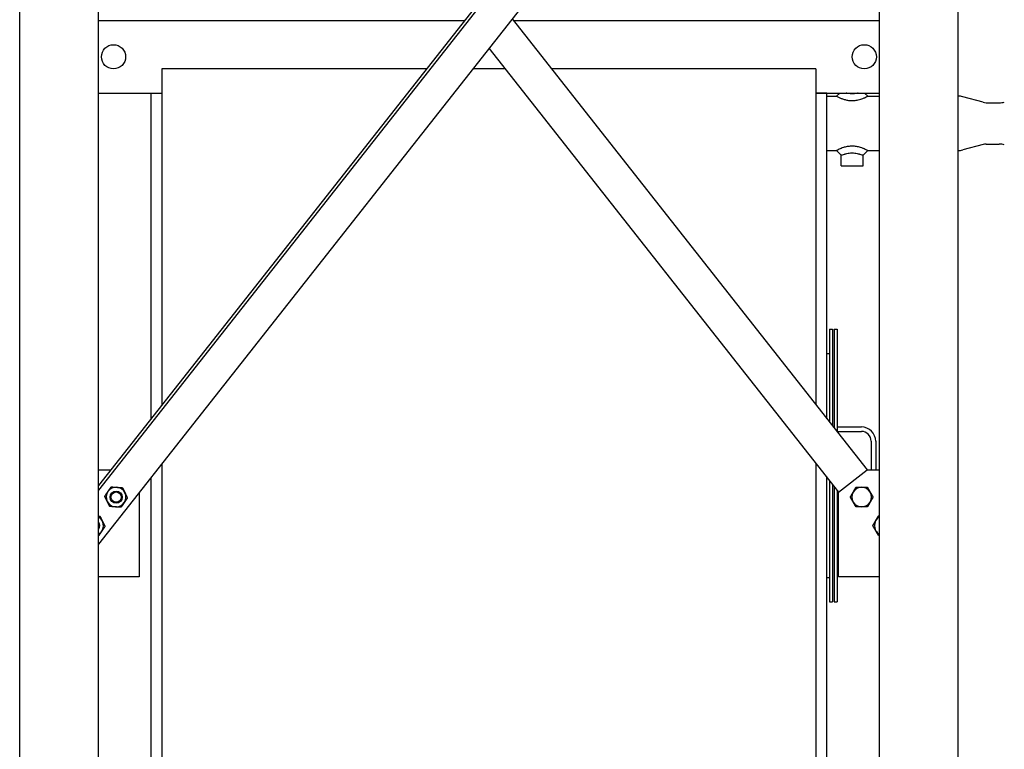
# Model space of a CAD drawing. Header units: inches. Extents: x 24 to 1128, y -74 to 748.
# Tile 461 of 557: x 995 to 1077, y 308 to 368. Entities that reach past the tile are written whole.
import ezdxf

# ---------------------------------------------------------------- set-up
doc = ezdxf.new("R2010")
doc.units = ezdxf.units.IN
doc.header["$LTSCALE"] = 32
doc.header["$MEASUREMENT"] = 0
doc.layers.add('Visible (ANSI)', color=7, linetype='Continuous', lineweight=30)

msp = doc.modelspace()

# ---------------------------------------------------------------- linework, layer by layer
at = {"layer": 'Visible (ANSI)'}
for p, q in [((1063.81049, 408.48266), (1001.77004, 329.72843)), ((1064.12874, 408.48266), (1001.77004, 329.32444)), ((995.27004, 297.49266), (995.27004, 407.73266)), ((1001.77004, 297.49266), (1001.77004, 407.73266)), ((1066.27004, 297.49266), (1066.27004, 407.73266)), ((1072.77004, 297.49266), (1072.77004, 407.73266)), ((1066.27004, 406.75689), (1001.77004, 324.8805)), ((1001.77004, 368.11766), (1032.01203, 368.11766)), ((1035.92957, 368.24266), (1065.25413, 331.01802)), ((1036.02804, 368.11766), (1066.27004, 368.11766)), ((1034.02004, 365.8187), (1062.89754, 329.16156)), ((1007.02004, 364.11766), (1007.02004, 336.39279)), ((1028.86094, 364.11766), (1007.02004, 364.11766)), ((1035.36007, 364.11766), (1032.68001, 364.11766)), ((1061.02004, 364.11766), (1039.17914, 364.11766)), ((1061.02004, 364.11766), (1061.02004, 336.39279)), ((1001.77004, 362.11766), (1007.02004, 362.11766)), ((1006.10004, 362.11766), (1006.10004, 335.22494)), ((1006.10004, 362.11766), (1007.02004, 362.11766)), ((1061.02004, 362.11766), (1066.27004, 362.11766)), ((1061.94004, 362.11766), (1061.02004, 362.11766)), ((1061.94004, 335.22494), (1061.94004, 362.11766)), ((1061.94004, 361.86766), (1062.73879, 361.86766)), ((1062.73879, 361.86766), (1062.98879, 362.11766)), ((1065.05129, 362.11766), (1065.30129, 361.86766)), ((1065.30129, 361.86766), (1066.27004, 361.86766)), ((1074.82801, 361.35609), (1073.15183, 361.81453)), ((1075.09182, 361.32066), (1076.17173, 361.32066)), ((1074.82801, 357.87924), (1073.15183, 357.4208)), ((1075.09182, 357.91466), (1076.17173, 357.91466)), ((1061.94004, 357.36766), (1062.73879, 357.36766)), ((1063.11379, 356.99266), (1062.73879, 357.36766)), ((1063.11379, 356.11766), (1063.11379, 356.99266)), ((1065.30129, 357.36766), (1064.92629, 356.99266)), ((1064.92629, 356.11766), (1064.92629, 356.99266)), ((1065.30129, 357.36766), (1066.27004, 357.36766)), ((1063.11379, 356.11766), (1064.92629, 356.11766)), ((1062.15454, 342.61766), (1062.15454, 334.95265)), ((1062.15454, 342.61766), (1062.40454, 342.61766)), ((1062.40454, 342.61766), (1062.40454, 334.6353)), ((1062.52954, 342.61766), (1062.52954, 334.47663)), ((1062.52954, 342.61766), (1062.77954, 342.61766)), ((1062.77954, 342.61766), (1062.77954, 334.15928)), ((1061.94004, 340.61766), (1062.15454, 340.61766)), ((1062.77954, 334.55516), (1064.77954, 334.55516)), ((1062.77954, 334.18016), (1064.77954, 334.18016)), ((1065.59204, 333.36766), (1065.59204, 331.01802)), ((1065.96704, 333.36766), (1065.96704, 331.01802)), ((1001.77004, 331.01802), (1002.78594, 331.01802)), ((1007.02004, 331.54486), (1007.02004, 298.11766)), ((1061.02004, 331.54486), (1061.02004, 298.11766)), ((1062.89754, 329.16156), (1065.25413, 331.01802)), ((1065.25413, 331.01802), (1066.27004, 331.01802)), ((1006.10004, 330.37701), (1006.10004, 298.11766)), ((1061.94004, 298.11766), (1061.94004, 330.37701)), ((1062.15454, 330.10473), (1062.15454, 320.11766)), ((1062.40454, 329.78737), (1062.40454, 320.11766)), ((1062.52954, 329.6287), (1062.52954, 320.11766)), ((1005.14254, 329.16156), (1005.14254, 322.16156)), ((1062.77954, 329.31135), (1062.77954, 320.11766)), ((1062.89754, 328.55516), (1062.77954, 328.55516)), ((1062.89754, 322.16156), (1062.89754, 329.16156)), ((1062.89754, 328.18016), (1062.77954, 328.18016)), ((1005.14254, 322.16156), (1001.77004, 322.16156)), ((1061.94004, 322.11766), (1062.15454, 322.11766)), ((1066.27004, 322.16156), (1062.89754, 322.16156)), ((1062.15454, 320.11766), (1062.40454, 320.11766)), ((1062.52954, 320.11766), (1062.77954, 320.11766))]:
    msp.add_line(p, q, dxfattribs=at)
for centre, radius in [((1003.02004, 365.11766), 1), ((1065.02004, 365.11766), 1), ((1003.23239, 328.75679), 0.50016), ((1003.23239, 328.75679), 0.5), ((1003.23239, 328.75679), 0.42331)]:
    msp.add_circle(centre, radius, dxfattribs=at)
for centre, radius, start, end in [((1072.75611, 360.36766), 1.5, 74.7036805, 89.4680529), ((1075.09182, 362.32066), 1, 254.7036805, 270), ((1076.17173, 362.82066), 1.5, 270, 286), ((1075.09182, 356.91466), 1, 90, 105.2963195), ((1076.17173, 356.41466), 1.5, 74, 90), ((1072.75611, 358.86766), 1.5, 270.5319471, 285.2963195), ((1064.77954, 333.36766), 1.1875, 0, 90), ((1064.77954, 333.36766), 0.8125, 0, 90), ((1003.23239, 328.75679), 0.8125, 85.9239415, 145.9239415), ((1003.23239, 328.75679), 0.8125, 25.9239415, 85.9239415), ((1064.80768, 328.75679), 0.8125, 90, 150), ((1064.80768, 328.75679), 0.8125, 30, 90), ((1003.23239, 328.75679), 0.8125, 145.9239415, 205.9239415), ((1003.23239, 328.75679), 0.8125, 325.9239415, 25.9239415), ((1064.80768, 328.75679), 0.8125, 150, 210), ((1064.80768, 328.75679), 0.8125, 330, 30), ((1003.23239, 328.75679), 0.8125, 205.9239415, 265.9239415), ((1003.23239, 328.75679), 0.8125, 265.9239415, 325.9239415), ((1064.80768, 328.75679), 0.8125, 210, 270), ((1064.80768, 328.75679), 0.8125, 270, 330), ((1001.37593, 326.40019), 0.8125, 26.1051473, 60.9837648), ((1066.66415, 326.40019), 0.8125, 119.0162352, 150), ((1001.37593, 326.40019), 0.50016, 321.9961105, 38.0038895), ((1001.37593, 326.40019), 0.5, 322.0193216, 37.9806784), ((1001.37593, 326.40019), 0.42332, 338.5923117, 21.4076883), ((1001.37593, 326.40019), 0.8125, 326.1051473, 26.1051473), ((1066.66415, 326.40019), 0.8125, 150, 210), ((1001.37593, 326.40019), 0.8125, 299.0162352, 326.1051473), ((1066.66415, 326.40019), 0.8125, 210, 240.9837648)]:
    msp.add_arc(centre, radius, start, end, dxfattribs=at)
for points, knots in [([(1062.73879, 361.86766), (1062.73879, 361.86766), (1062.74669, 361.86312), (1062.77946, 361.8448), (1062.80431, 361.83104), (1062.86926, 361.79676), (1062.90939, 361.77624), (1062.98752, 361.73898), (1063.02247, 361.72299), (1063.09492, 361.6917), (1063.13182, 361.67654), (1063.21265, 361.64562), (1063.25615, 361.63007), (1063.38387, 361.58856), (1063.47388, 361.56384), (1063.66525, 361.52457), (1063.76678, 361.51025), (1063.91914, 361.4997), (1063.97004, 361.49796), (1064.07596, 361.49796), (1064.133, 361.50014), (1064.30347, 361.51336), (1064.41658, 361.53131), (1064.60096, 361.57338), (1064.67586, 361.59475), (1064.7983, 361.63491), (1064.84828, 361.65323), (1064.93283, 361.68654), (1064.9687, 361.70164), (1065.03767, 361.7321), (1065.07013, 361.74722), (1065.15182, 361.78672), (1065.19542, 361.80952), (1065.26307, 361.84595), (1065.28568, 361.85881), (1065.29939, 361.86658), (1065.30129, 361.86766), (1065.30129, 361.86766)], [-10.53620947, -10.53620947, -10.53620947, -10.53620947, -10.09742969, -10.09742969, -9.65864991, -9.65864991, -9.21987013, -9.21987013, -8.91402858, -8.91402858, -8.62064719, -8.62064719, -8.3272658, -8.3272658, -7.80934495, -7.80934495, -7.28680588, -7.28680588, -7.02413965, -7.02413965, -6.73038552, -6.73038552, -6.1456643, -6.1456643, -5.70642662, -5.70642662, -5.36339235, -5.36339235, -5.07134153, -5.07134153, -4.77929071, -4.77929071, -4.26949959, -4.26949959, -3.72862879, -3.72862879, -3.51206982, -3.51206982, -3.51206982, -3.51206982]), ([(1064.5126, 362.11766), (1064.49686, 362.11381), (1064.48087, 362.11002), (1064.41594, 362.09526), (1064.36557, 362.0852), (1064.24828, 362.06609), (1064.18131, 362.05851), (1064.08373, 362.05298), (1064.05157, 362.05208), (1063.99184, 362.05208), (1063.96315, 362.0528), (1063.87619, 362.0572), (1063.81671, 362.06322), (1063.69756, 362.08077), (1063.63786, 362.09225), (1063.56241, 362.10926), (1063.54479, 362.11342), (1063.52747, 362.11766)], [5.56070868, 5.56070868, 5.56070868, 5.56070868, 5.70642662, 5.70642662, 6.1456643, 6.1456643, 6.73038552, 6.73038552, 7.02413965, 7.02413965, 7.28680588, 7.28680588, 7.80934495, 7.80934495, 8.3272658, 8.3272658, 8.48757062, 8.48757062, 8.48757062, 8.48757062]), ([(1064.02004, 357.73736), (1063.98808, 357.73736), (1063.95577, 357.73666), (1063.8148, 357.73044), (1063.70481, 357.71717), (1063.49422, 357.67694), (1063.39384, 357.64994), (1063.23176, 357.59738), (1063.16631, 357.5727), (1063.0846, 357.53916), (1063.06109, 357.52913), (1062.97052, 357.48919), (1062.91051, 357.45966), (1062.81757, 357.41165), (1062.78363, 357.39286), (1062.74669, 357.3722), (1062.73879, 357.36766), (1062.73879, 357.36766)], [-14.0482793, -14.0482793, -14.0482793, -14.0482793, -13.88041818, -13.88041818, -13.31955091, -13.31955091, -12.74821712, -12.74821712, -12.2913286, -12.2913286, -12.09985794, -12.09985794, -11.52555668, -11.52555668, -10.97498925, -10.97498925, -10.53620947, -10.53620947, -10.53620947, -10.53620947]), ([(1063.11379, 356.99266), (1063.11379, 356.99266), (1063.12145, 356.99532), (1063.15655, 357.00732), (1063.18855, 357.01819), (1063.27214, 357.0454), (1063.32437, 357.06185), (1063.39829, 357.08333), (1063.41712, 357.08867), (1063.48126, 357.10629), (1063.53042, 357.11887), (1063.64486, 357.14462), (1063.71092, 357.15707), (1063.84041, 357.17488), (1063.90392, 357.18037), (1063.9838, 357.18295), (1064.00202, 357.18324), (1064.02004, 357.18324)], [10.53620947, 10.53620947, 10.53620947, 10.53620947, 10.97498925, 10.97498925, 11.52555668, 11.52555668, 12.09985794, 12.09985794, 12.2913286, 12.2913286, 12.74821712, 12.74821712, 13.31955091, 13.31955091, 13.88041818, 13.88041818, 14.0482793, 14.0482793, 14.0482793, 14.0482793]), ([(1065.30129, 357.36766), (1065.30129, 357.36766), (1065.29508, 357.37123), (1065.26353, 357.38894), (1065.23077, 357.4072), (1065.13702, 357.45598), (1065.07398, 357.48723), (1064.97925, 357.52902), (1064.95561, 357.53911), (1064.86623, 357.57579), (1064.79102, 357.60387), (1064.60959, 357.6604), (1064.50017, 357.68783), (1064.26571, 357.72684), (1064.14036, 357.73736), (1064.02004, 357.73736)], [-3.51206982, -3.51206982, -3.51206982, -3.51206982, -3.1223982, -3.1223982, -2.55823604, -2.55823604, -1.94948186, -1.94948186, -1.7569507, -1.7569507, -1.24025512, -1.24025512, -0.63207034, -0.63207034, 0, 0, 0, 0]), ([(1064.02004, 357.18324), (1064.08788, 357.18324), (1064.15868, 357.17899), (1064.30001, 357.16199), (1064.37052, 357.14957), (1064.49673, 357.12216), (1064.5529, 357.10792), (1064.62306, 357.08864), (1064.642, 357.08327), (1064.71933, 357.06079), (1064.77444, 357.04334), (1064.85917, 357.01564), (1064.89022, 357.00504), (1064.92028, 356.99475), (1064.92629, 356.99266), (1064.92629, 356.99266)], [0, 0, 0, 0, 0.63207034, 0.63207034, 1.24025512, 1.24025512, 1.7569507, 1.7569507, 1.94948186, 1.94948186, 2.55823604, 2.55823604, 3.1223982, 3.1223982, 3.51206982, 3.51206982, 3.51206982, 3.51206982])]:
    msp.add_open_spline(points, degree=3, knots=knots, dxfattribs=at)
for points, weights in [([(1002.5594, 329.21203), (1002.68138, 329.39235), (1002.82223, 329.60058)], [1, 1.0379548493, 1]), ([(1002.82223, 329.60058), (1003.07299, 329.58271), (1003.29014, 329.56723)], [1, 1.0379548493, 1]), ([(1003.29014, 329.56723), (1003.5073, 329.55176), (1003.75806, 329.53389)], [1, 1.0379548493, 1]), ([(1003.75806, 329.53389), (1003.86796, 329.3078), (1003.96313, 329.11199)], [1, 1.0379548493, 1]), ([(1064.10404, 329.16304), (1064.21289, 329.35158), (1064.33859, 329.56929)], [1, 1.0379548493, 1]), ([(1064.33859, 329.56929), (1064.58998, 329.56929), (1064.80768, 329.56929)], [1, 1.0379548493, 1]), ([(1064.80768, 329.56929), (1065.02539, 329.56929), (1065.27678, 329.56929)], [1, 1.0379548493, 1]), ([(1065.27678, 329.56929), (1065.40248, 329.35158), (1065.51133, 329.16304)], [1, 1.0379548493, 1]), ([(1002.29657, 328.82348), (1002.43742, 329.0317), (1002.5594, 329.21203)], [1, 1.0379548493, 1]), ([(1002.50165, 328.40158), (1002.40647, 328.59738), (1002.29657, 328.82348)], [1, 1.0379548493, 1]), ([(1004.16821, 328.6901), (1004.02736, 328.48188), (1003.90538, 328.30155)], [1, 1.0379548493, 1]), ([(1003.96313, 329.11199), (1004.05831, 328.91619), (1004.16821, 328.6901)], [1, 1.0379548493, 1]), ([(1063.86949, 328.75679), (1063.99518, 328.9745), (1064.10404, 329.16304)], [1, 1.0379548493, 1]), ([(1064.10404, 328.35054), (1063.99518, 328.53908), (1063.86949, 328.75679)], [1, 1.0379548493, 1]), ([(1065.51133, 329.16304), (1065.62018, 328.9745), (1065.74588, 328.75679)], [1, 1.0379548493, 1]), ([(1065.74588, 328.75679), (1065.62018, 328.53908), (1065.51133, 328.35054)], [1, 1.0379548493, 1]), ([(1002.70673, 327.97969), (1002.59683, 328.20578), (1002.50165, 328.40158)], [1, 1.0379548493, 1]), ([(1003.17464, 327.94634), (1002.95748, 327.96182), (1002.70673, 327.97969)], [1, 1.0379548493, 1]), ([(1003.64255, 327.913), (1003.3918, 327.93087), (1003.17464, 327.94634)], [1, 1.0379548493, 1]), ([(1003.90538, 328.30155), (1003.7834, 328.12122), (1003.64255, 327.913)], [1, 1.0379548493, 1]), ([(1064.33859, 327.94429), (1064.21289, 328.162), (1064.10404, 328.35054)], [1, 1.0379548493, 1]), ([(1064.80768, 327.94429), (1064.58998, 327.94429), (1064.33859, 327.94429)], [1, 1.0379548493, 1]), ([(1065.27678, 327.94429), (1065.02539, 327.94429), (1064.80768, 327.94429)], [1, 1.0379548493, 1]), ([(1065.51133, 328.35054), (1065.40248, 328.162), (1065.27678, 327.94429)], [1, 1.0379548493, 1]), ([(1001.77004, 327.18774), (1001.83254, 327.18348), (1001.89913, 327.17895)], [1.01454276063, 1.00980363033, 1]), ([(1001.89913, 327.17895), (1002.00975, 326.95321), (1002.10554, 326.75771)], [1, 1.0379548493, 1]), ([(1065.9605, 326.80644), (1066.06936, 326.99498), (1066.19505, 327.21269)], [1, 1.0379548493, 1]), ([(1066.19505, 327.21269), (1066.23326, 327.21269), (1066.27004, 327.21269)], [1, 1.00558907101, 1.00953209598]), ([(1002.31196, 326.33646), (1002.17176, 326.1278), (1002.05035, 325.94708)], [1, 1.0379548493, 1]), ([(1002.10554, 326.75771), (1002.20134, 326.56221), (1002.31196, 326.33646)], [1, 1.0379548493, 1]), ([(1065.72595, 326.40019), (1065.85165, 326.6179), (1065.9605, 326.80644)], [1, 1.0379548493, 1]), ([(1065.9605, 325.99394), (1065.85165, 326.18248), (1065.72595, 326.40019)], [1, 1.0379548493, 1]), ([(1001.78875, 325.5577), (1001.77935, 325.55834), (1001.77004, 325.55898)], [1, 1.00137291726, 1.00264651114]), ([(1002.05035, 325.94708), (1001.92895, 325.76637), (1001.78875, 325.5577)], [1, 1.0379548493, 1]), ([(1066.19505, 325.58769), (1066.06936, 325.8054), (1065.9605, 325.99394)], [1, 1.0379548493, 1]), ([(1066.27004, 325.58769), (1066.23326, 325.58769), (1066.19505, 325.58769)], [1.00953209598, 1.00558907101, 1])]:
    msp.add_rational_spline(points, weights, degree=2, dxfattribs=at)

doc.saveas('drawing.dxf')
